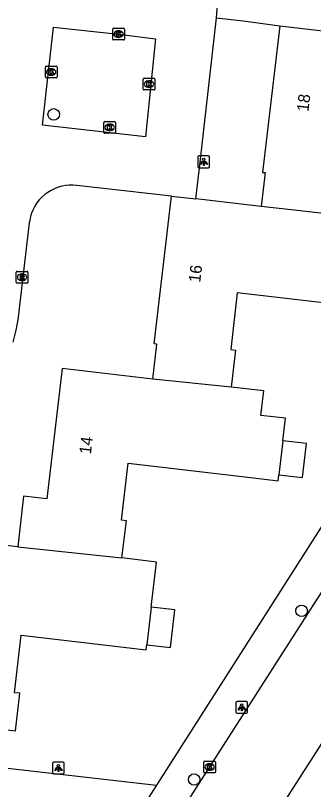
# Model space of a CAD drawing. Extents: x 162398 to 163643, y 386453 to 387397.
# Drawn here: x 162754 to 162779.4, y 386754.8 to 386820.9 of the extents above; entities that cross this region are included whole.
import ezdxf

# ---------------------------------------------------------------- set-up
doc = ezdxf.new("R2010")
doc.units = 0
for name, color, linetype in [('IMGEO_Boom', 7, 'Continuous'), ('IMGEO_Kolk', 7, 'Continuous'), ('IMGEO_Lichtpunt', 7, 'Continuous'), ('IMGEO_Pand', 7, 'Continuous'), ('IMGEO_Pand_nummerreeks', 7, 'Continuous'), ('IMGEO_Rijbaan_lokaal_open', 7, 'Continuous'), ('IMGEO_Rioolput', 7, 'Continuous'), ('IMGEO_Voetpad_open', 7, 'Continuous')]:
    doc.layers.add(name, color=color, linetype=linetype)

msp = doc.modelspace()

# ---------------------------------------------------------------- linework, layer by layer
at = {"layer": 'IMGEO_Boom'}
for centre in [(162757.255, 386812.414), (162778.372, 386770.071), (162769.213, 386755.67)]:
    msp.add_circle(centre, 0.489, dxfattribs=at)
at = {"layer": 'IMGEO_Kolk'}
for p, q in [((162762.277, 386818.836), (162762.277, 386819.688)), ((162762.352, 386819.762), (162763.204, 386819.762)), ((162762.765, 386819.542), (162762.79, 386819.542)), ((162763.278, 386819.688), (162763.278, 386818.836)), ((162763.204, 386818.762), (162762.352, 386818.762)), ((162762.788, 386818.982), (162762.763, 386818.982)), ((162756.541, 386815.604), (162756.541, 386816.456)), ((162756.616, 386816.53), (162757.468, 386816.53)), ((162757.029, 386816.31), (162757.054, 386816.31)), ((162757.542, 386816.456), (162757.542, 386815.604)), ((162757.468, 386815.53), (162756.616, 386815.53)), ((162757.052, 386815.75), (162757.027, 386815.75)), ((162764.946, 386815.5), (162765.798, 386815.5)), ((162764.871, 386814.574), (162764.871, 386815.426)), ((162765.359, 386815.28), (162765.384, 386815.28)), ((162765.872, 386815.426), (162765.872, 386814.574)), ((162765.798, 386814.5), (162764.946, 386814.5)), ((162765.382, 386814.72), (162765.357, 386814.72)), ((162761.523, 386810.875), (162761.523, 386811.727)), ((162761.598, 386811.801), (162762.45, 386811.801)), ((162762.011, 386811.581), (162762.036, 386811.581)), ((162762.524, 386811.727), (162762.524, 386810.875)), ((162762.034, 386811.021), (162762.009, 386811.021)), ((162762.45, 386810.801), (162761.598, 386810.801)), ((162770.033, 386756.317), (162770.033, 386757.169)), ((162770.108, 386757.243), (162770.96, 386757.243)), ((162770.521, 386757.023), (162770.546, 386757.023)), ((162771.034, 386757.169), (162771.034, 386756.317)), ((162770.96, 386756.243), (162770.108, 386756.243)), ((162770.544, 386756.463), (162770.519, 386756.463))]:
    msp.add_line(p, q, dxfattribs=at)
for points in [[(162762.277, 386818.836), (162762.277, 386819.688)], [(162762.352, 386819.762), (162763.204, 386819.762)], [(162762.598, 386819.462), (162762.721, 386819.462), (162762.721, 386819.311), (162762.851, 386819.462), (162763.015, 386819.462), (162762.869, 386819.311), (162763.022, 386819.062), (162762.87, 386819.062), (162762.785, 386819.226), (162762.721, 386819.159), (162762.721, 386819.062), (162762.598, 386819.062), (162762.598, 386819.462)], [(162763.278, 386819.688), (162763.278, 386818.836)], [(162763.204, 386818.762), (162762.352, 386818.762)], [(162756.541, 386815.604), (162756.541, 386816.456)], [(162756.616, 386816.53), (162757.468, 386816.53)], [(162756.862, 386816.23), (162756.985, 386816.23), (162756.985, 386816.079), (162757.115, 386816.23), (162757.279, 386816.23), (162757.133, 386816.079), (162757.286, 386815.83), (162757.134, 386815.83), (162757.049, 386815.994), (162756.985, 386815.927), (162756.985, 386815.83), (162756.862, 386815.83), (162756.862, 386816.23)], [(162757.542, 386816.456), (162757.542, 386815.604)], [(162757.468, 386815.53), (162756.616, 386815.53)], [(162764.946, 386815.5), (162765.798, 386815.5)], [(162764.871, 386814.574), (162764.871, 386815.426)], [(162765.192, 386815.2), (162765.315, 386815.2), (162765.315, 386815.049), (162765.445, 386815.2), (162765.609, 386815.2), (162765.463, 386815.049), (162765.616, 386814.8), (162765.464, 386814.8), (162765.379, 386814.964), (162765.315, 386814.897), (162765.315, 386814.8), (162765.192, 386814.8), (162765.192, 386815.2)], [(162765.872, 386815.426), (162765.872, 386814.574)], [(162765.798, 386814.5), (162764.946, 386814.5)], [(162761.523, 386810.875), (162761.523, 386811.727)], [(162761.598, 386811.801), (162762.45, 386811.801)], [(162761.844, 386811.501), (162761.967, 386811.501), (162761.967, 386811.35), (162762.097, 386811.501), (162762.261, 386811.501), (162762.115, 386811.35), (162762.268, 386811.101), (162762.116, 386811.101), (162762.031, 386811.265), (162761.967, 386811.198), (162761.967, 386811.101), (162761.844, 386811.101), (162761.844, 386811.501)], [(162762.524, 386811.727), (162762.524, 386810.875)], [(162762.45, 386810.801), (162761.598, 386810.801)], [(162770.033, 386756.317), (162770.033, 386757.169)], [(162770.108, 386757.243), (162770.96, 386757.243)], [(162770.354, 386756.943), (162770.477, 386756.943), (162770.477, 386756.792), (162770.607, 386756.943), (162770.771, 386756.943), (162770.625, 386756.792), (162770.778, 386756.543), (162770.626, 386756.543), (162770.541, 386756.707), (162770.477, 386756.64), (162770.477, 386756.543), (162770.354, 386756.543), (162770.354, 386756.943)], [(162771.034, 386757.169), (162771.034, 386756.317)], [(162770.96, 386756.243), (162770.108, 386756.243)]]:
    msp.add_lwpolyline(points, dxfattribs=at)
for centre, start, end in [((162762.354, 386819.686), 91.55205, 178.44795), ((162762.354, 386819.686), 91.55205, 178.44795), ((162763.202, 386819.686), 1.55205, 88.44795), ((162763.202, 386819.686), 1.55205, 88.44795), ((162762.354, 386818.838), 181.55205, 268.44795), ((162762.354, 386818.838), 181.55205, 268.44795), ((162763.202, 386818.838), 271.55205, 358.44795), ((162763.202, 386818.838), 271.55205, 358.44795), ((162756.618, 386816.454), 91.55205, 178.44795), ((162756.618, 386816.454), 91.55205, 178.44795), ((162757.466, 386816.454), 1.55205, 88.44795), ((162757.466, 386816.454), 1.55205, 88.44795), ((162756.618, 386815.606), 181.55205, 268.44795), ((162756.618, 386815.606), 181.55205, 268.44795), ((162757.466, 386815.606), 271.55205, 358.44795), ((162757.466, 386815.606), 271.55205, 358.44795), ((162764.948, 386815.424), 91.55205, 178.44795), ((162764.948, 386815.424), 91.55205, 178.44795), ((162765.796, 386815.424), 1.55205, 88.44795), ((162765.796, 386815.424), 1.55205, 88.44795), ((162764.948, 386814.576), 181.55205, 268.44795), ((162764.948, 386814.576), 181.55205, 268.44795), ((162765.796, 386814.576), 271.55205, 358.44795), ((162765.796, 386814.576), 271.55205, 358.44795), ((162761.6, 386811.725), 91.55205, 178.44795), ((162761.6, 386811.725), 91.55205, 178.44795), ((162762.448, 386811.725), 1.55205, 88.44795), ((162762.448, 386811.725), 1.55205, 88.44795), ((162761.6, 386810.877), 181.55205, 268.44795), ((162761.6, 386810.877), 181.55205, 268.44795), ((162762.448, 386810.877), 271.55205, 358.44795), ((162762.448, 386810.877), 271.55205, 358.44795), ((162770.11, 386757.167), 91.55205, 178.44795), ((162770.11, 386757.167), 91.55205, 178.44795), ((162770.958, 386757.167), 1.55205, 88.44795), ((162770.958, 386757.167), 1.55205, 88.44795), ((162770.11, 386756.319), 181.55205, 268.44795), ((162770.11, 386756.319), 181.55205, 268.44795), ((162770.958, 386756.319), 271.55205, 358.44795), ((162770.958, 386756.319), 271.55205, 358.44795)]:
    msp.add_arc(centre, 0.0765, start, end, dxfattribs=at)
for centre, major_axis, ratio, start_param, end_param in [((162762.764, 386819.262), (-0.387, 0.002), 0.722429, 4.712389, 7.853982), ((162762.789, 386819.262), (-0.39, 0.002), 0.717154, 1.570796, 4.712389), ((162757.028, 386816.03), (-0.387, 0.002), 0.722429, 4.712389, 7.853982), ((162757.053, 386816.03), (-0.39, 0.002), 0.717154, 1.570796, 4.712389), ((162765.358, 386815), (-0.387, 0.002), 0.722429, 4.712389, 7.853982), ((162765.383, 386815), (-0.39, 0.002), 0.717154, 1.570796, 4.712389), ((162762.01, 386811.301), (-0.387, 0.002), 0.722429, 4.712389, 7.853982), ((162762.035, 386811.301), (-0.39, 0.002), 0.717154, 1.570796, 4.712389), ((162770.52, 386756.743), (-0.387, 0.002), 0.722429, 4.712389, 7.853982), ((162770.545, 386756.743), (-0.39, 0.002), 0.717154, 1.570796, 4.712389)]:
    msp.add_ellipse(centre, major_axis=major_axis, ratio=ratio, start_param=start_param, end_param=end_param, dxfattribs=at)
at = {"layer": 'IMGEO_Lichtpunt'}
for p, q in [((162770.436, 386808.865), (162769.628, 386808.865)), ((162770.436, 386808.865), (162769.628, 386808.865)), ((162769.534, 386808.77), (162769.534, 386807.963)), ((162769.534, 386808.77), (162769.534, 386807.963)), ((162770.53, 386807.963), (162770.53, 386808.77)), ((162770.53, 386807.963), (162770.53, 386808.77)), ((162769.628, 386807.869), (162770.436, 386807.869)), ((162769.628, 386807.869), (162770.436, 386807.869)), ((162772.777, 386762.23), (162772.777, 386761.423)), ((162772.777, 386762.23), (162772.777, 386761.423)), ((162773.679, 386762.325), (162772.871, 386762.325)), ((162773.679, 386762.325), (162772.871, 386762.325)), ((162773.773, 386761.423), (162773.773, 386762.23)), ((162773.773, 386761.423), (162773.773, 386762.23)), ((162772.871, 386761.329), (162773.679, 386761.329)), ((162772.871, 386761.329), (162773.679, 386761.329)), ((162757.158, 386757.055), (162757.158, 386756.248)), ((162757.158, 386757.055), (162757.158, 386756.248)), ((162758.06, 386757.15), (162757.252, 386757.15)), ((162758.06, 386757.15), (162757.252, 386757.15)), ((162758.154, 386756.248), (162758.154, 386757.055)), ((162758.154, 386756.248), (162758.154, 386757.055)), ((162757.252, 386756.154), (162758.06, 386756.154)), ((162757.252, 386756.154), (162758.06, 386756.154))]:
    msp.add_line(p, q, dxfattribs=at)
for points in [[(162769.908, 386808.434), (162769.947, 386808.406), (162769.759, 386808.144), (162769.721, 386808.171), (162769.908, 386808.434)], [(162770.01, 386808.386), (162770.057, 386808.386), (162770.057, 386808.064), (162770.01, 386808.064), (162770.01, 386808.386)], [(162770.12, 386808.406), (162770.158, 386808.433), (162770.345, 386808.171), (162770.306, 386808.143), (162770.12, 386808.406)], [(162773.151, 386761.894), (162773.19, 386761.866), (162773.002, 386761.604), (162772.964, 386761.631), (162773.151, 386761.894)], [(162773.253, 386761.846), (162773.3, 386761.846), (162773.3, 386761.524), (162773.253, 386761.524), (162773.253, 386761.846)], [(162773.363, 386761.866), (162773.401, 386761.893), (162773.588, 386761.631), (162773.549, 386761.603), (162773.363, 386761.866)], [(162757.532, 386756.719), (162757.571, 386756.691), (162757.383, 386756.429), (162757.345, 386756.456), (162757.532, 386756.719)], [(162757.634, 386756.671), (162757.681, 386756.671), (162757.681, 386756.349), (162757.634, 386756.349), (162757.634, 386756.671)], [(162757.744, 386756.691), (162757.782, 386756.718), (162757.969, 386756.456), (162757.93, 386756.428), (162757.744, 386756.691)]]:
    msp.add_lwpolyline(points, dxfattribs=at)
for centre in [(162770.033, 386808.568), (162773.276, 386762.028), (162757.657, 386756.853)]:
    msp.add_circle(centre, 0.0994, dxfattribs=at)
for centre, start, end in [((162769.628, 386808.77), 90, 180), ((162769.628, 386808.77), 90, 180), ((162770.436, 386808.77), 0, 90), ((162770.436, 386808.77), 0, 90), ((162769.628, 386807.963), 180, 270), ((162769.628, 386807.963), 180, 270), ((162770.436, 386807.963), 270, 0), ((162770.436, 386807.963), 270, 360), ((162772.871, 386762.23), 90, 180), ((162772.871, 386762.23), 90, 180), ((162773.679, 386762.23), 0, 90), ((162773.679, 386762.23), 0, 90), ((162772.871, 386761.423), 180, 270), ((162772.871, 386761.423), 180, 270), ((162773.679, 386761.423), 270, 0), ((162773.679, 386761.423), 270, 360), ((162757.252, 386757.055), 90, 180), ((162757.252, 386757.055), 90, 180), ((162758.06, 386757.055), 0, 90), ((162758.06, 386757.055), 0, 90), ((162757.252, 386756.248), 180, 270), ((162757.252, 386756.248), 180, 270), ((162758.06, 386756.248), 270, 0), ((162758.06, 386756.248), 270, 360)]:
    msp.add_arc(centre, 0.0946, start, end, dxfattribs=at)
at = {"layer": 'IMGEO_Pand'}
for points in [[(162776.506, 386819.973), (162775.046, 386807.469), (162775.274, 386807.443), (162774.936, 386804.548)], [(162776.506, 386819.973), (162793.802, 386817.953)], [(162765.698, 386789.823), (162766.048, 386792.825), (162765.824, 386792.851), (162767.293, 386805.44)], [(162767.293, 386805.44), (162769.364, 386805.198)], [(162774.936, 386804.548), (162769.364, 386805.198)], [(162781.792, 386803.775), (162774.936, 386804.548)], [(162781.792, 386803.775), (162784.511, 386803.458), (162783.632, 386795.93), (162772.894, 386797.183), (162772.33, 386792.35), (162772.735, 386792.303), (162772.367, 386789.15)], [(162765.698, 386789.823), (162757.976, 386790.725), (162756.678, 386779.606), (162754.692, 386779.838), (162754.188, 386775.517)], [(162772.367, 386789.15), (162765.698, 386789.823)], [(162776.772, 386784.581), (162776.995, 386786.496), (162774.91, 386786.739), (162775.153, 386788.825), (162772.367, 386789.15)], [(162776.772, 386784.581), (162776.432, 386781.668)], [(162776.432, 386781.668), (162778.457, 386781.432), (162778.796, 386784.345), (162776.772, 386784.581)], [(162763.07, 386774.575), (162763.441, 386777.746), (162763.019, 386777.795), (162763.587, 386782.654), (162774.287, 386781.405), (162776.373, 386781.162), (162776.432, 386781.668)], [(162754.188, 386775.517), (162748.667, 386776.161), (162747.209, 386763.667), (162747.46, 386763.638), (162747.108, 386760.627), (162753.99, 386759.823), (162754.364, 386763.032), (162753.919, 386763.084), (162754.491, 386767.985), (162765.139, 386766.742), (162765.188, 386767.161)], [(162754.188, 386775.517), (162763.07, 386774.575)], [(162765.564, 386770.382), (162766.013, 386774.231), (162763.07, 386774.575)], [(162765.564, 386770.382), (162765.188, 386767.161)], [(162765.188, 386767.161), (162767.192, 386766.927), (162767.568, 386770.148), (162765.564, 386770.382)]]:
    msp.add_lwpolyline(points, dxfattribs=at)
at = {"layer": 'IMGEO_Rijbaan_lokaal_open'}
for points in [[(162768.682, 386753.831), (162820.766, 386835.256), (162822.004, 386837.173), (162822.433, 386837.832)], [(162771.126, 386820.646), (162771.337, 386823.634)], [(162769.364, 386805.198), (162769.693, 386808.085), (162771.126, 386820.646)], [(162756.308, 386811.502), (162757.241, 386819.851), (162762.778, 386819.262), (162765.937, 386818.852), (162765.062, 386810.505), (162756.308, 386811.502)], [(162767.293, 386805.44), (162759.232, 386806.357), (162758.908, 386806.382), (162758.583, 386806.379), (162758.26, 386806.346), (162757.94, 386806.284), (162757.628, 386806.195), (162757.325, 386806.077), (162757.033, 386805.934), (162756.756, 386805.764), (162756.495, 386805.571), (162756.252, 386805.355), (162756.029, 386805.118), (162755.829, 386804.862), (162755.652, 386804.589), (162755.5, 386804.302), (162755.374, 386804.002), (162755.276, 386803.692), (162755.206, 386803.375), (162755.177, 386803.177), (162754.222, 386795.121), (162754.216, 386795.073), (162754.038, 386794.013), (162753.765, 386792.973)], [(162771.413, 386745.192), (162780.364, 386759.153), (162780.603, 386759.42)], [(162744.332, 386757.664), (162766.009, 386755.197)], [(162766.009, 386755.197), (162762.683, 386750), (162762.044, 386749.001)]]:
    msp.add_lwpolyline(points, dxfattribs=at)
at = {"layer": 'IMGEO_Rioolput'}
for p, q in [((162754.057, 386798.1), (162754.057, 386798.952)), ((162754.132, 386799.026), (162754.984, 386799.026)), ((162755.058, 386798.952), (162755.058, 386798.1)), ((162754.545, 386798.806), (162754.57, 386798.806)), ((162754.984, 386798.026), (162754.132, 386798.026)), ((162754.568, 386798.246), (162754.543, 386798.246))]:
    msp.add_line(p, q, dxfattribs=at)
for points in [[(162754.057, 386798.1), (162754.057, 386798.952)], [(162754.132, 386799.026), (162754.984, 386799.026)], [(162755.058, 386798.952), (162755.058, 386798.1)], [(162754.646, 386798.724), (162754.394, 386798.726), (162754.394, 386798.326)], [(162754.394, 386798.326), (162754.518, 386798.326), (162754.518, 386798.488), (162754.529, 386798.488)], [(162754.572, 386798.645), (162754.518, 386798.645), (162754.518, 386798.564)], [(162754.518, 386798.564), (162754.57, 386798.564)], [(162754.576, 386798.459), (162754.647, 386798.326), (162754.787, 386798.326), (162754.722, 386798.452)], [(162754.984, 386798.026), (162754.132, 386798.026)]]:
    msp.add_lwpolyline(points, dxfattribs=at)
for centre, radius, start, end in [((162754.134, 386798.95), 0.0765, 91.55205, 178.44795), ((162754.134, 386798.95), 0.0765, 91.55205, 178.44795), ((162754.982, 386798.95), 0.0765, 1.55205, 88.44795), ((162754.982, 386798.95), 0.0765, 1.55205, 88.44795), ((162754.528, 386798.435), 0.0533, 26.02933, 88.69889), ((162754.554, 386798.753), 0.19, 274.7715, 282.96867), ((162754.578, 386798.549), 0.0964, 77.00612, 93.18647), ((162754.592, 386798.606), 0.0378, 276.66336, 79.67722), ((162754.645, 386798.614), 0.109, 350.36119, 89.41601), ((162754.643, 386798.614), 0.112, 277.58423, 350.98172), ((162754.627, 386798.399), 0.108, 29.51342, 73.79051), ((162754.134, 386798.102), 0.0765, 181.55205, 268.44795), ((162754.134, 386798.102), 0.0765, 181.55205, 268.44795), ((162754.982, 386798.102), 0.0765, 271.55205, 358.44795), ((162754.982, 386798.102), 0.0765, 271.55205, 358.44795)]:
    msp.add_arc(centre, radius, start, end, dxfattribs=at)
for centre, major_axis, ratio, start_param, end_param in [((162754.544, 386798.526), (-0.387, 0.002), 0.722429, 4.712389, 7.853982), ((162754.569, 386798.526), (-0.39, 0.002), 0.717154, 1.570796, 4.712389)]:
    msp.add_ellipse(centre, major_axis=major_axis, ratio=ratio, start_param=start_param, end_param=end_param, dxfattribs=at)
at = {"layer": 'IMGEO_Voetpad_open'}
for points in [[(162771.126, 386820.646), (162773.399, 386820.382), (162776.506, 386819.973)], [(162802.507, 386812.457), (162766.009, 386755.197)]]:
    msp.add_lwpolyline(points, dxfattribs=at)

# ---------------------------------------------------------------- texts
at = {"layer": 'IMGEO_Pand_nummerreeks'}
for s, rotation, p in [('18', 83.34015, (162778.949, 386812.613)), ('16', 83.3443, (162769.731, 386798.034)), ('14', 83.34244, (162760.421, 386783.385))]:
    msp.add_text(s, height=1, rotation=rotation, dxfattribs=at).set_placement(p)

doc.saveas('drawing.dxf')
